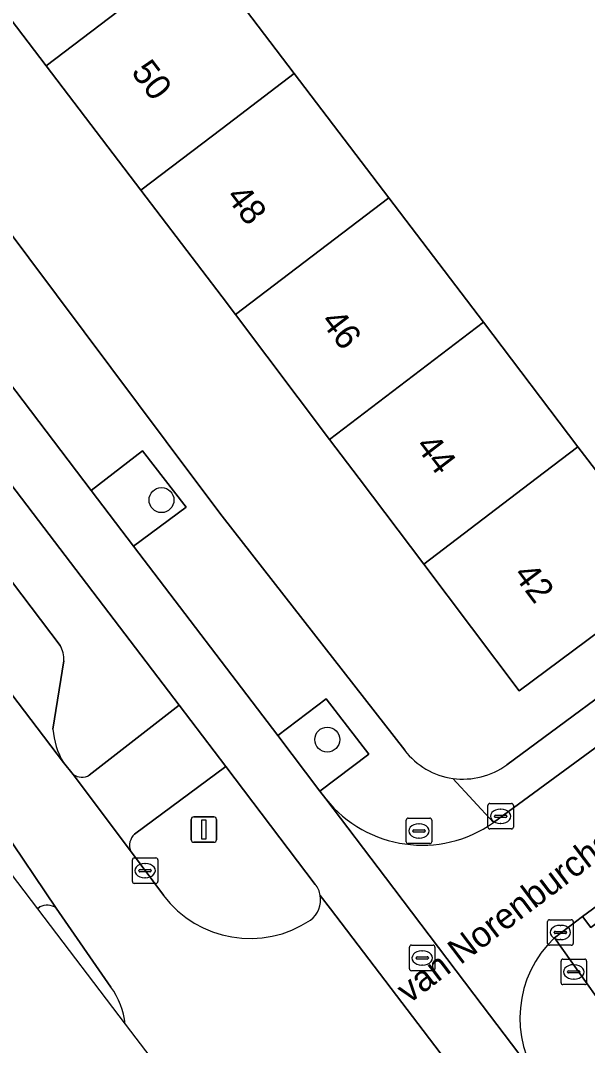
# Model space of a CAD drawing. Extents: x 160030 to 160839, y 385325 to 386450.
# Drawn here: x 160492.09 to 160514.33, y 385477.77 to 385517.96 of the extents above; entities that cross this region are included whole.
import ezdxf

# ---------------------------------------------------------------- set-up
doc = ezdxf.new("R2010")
doc.units = 0
for name, color, linetype in [('IMGEO_Berm_groen', 7, 'Continuous'), ('IMGEO_Boom', 7, 'Continuous'), ('IMGEO_Brandkraan', 7, 'Continuous'), ('IMGEO_Erf', 7, 'Continuous'), ('IMGEO_Fietspad_gesloten', 7, 'Continuous'), ('IMGEO_Groenvoorziening', 7, 'Continuous'), ('IMGEO_Kolk', 7, 'Continuous'), ('IMGEO_Lichtmast', 7, 'Continuous'), ('IMGEO_Openbare_ruimte_label', 7, 'Continuous'), ('IMGEO_Pand', 7, 'Continuous'), ('IMGEO_Pand_nummerreeks', 7, 'Continuous'), ('IMGEO_Parkeervlak_open', 7, 'Continuous'), ('IMGEO_Rijbaan_lokaal_gesloten', 7, 'Continuous'), ('IMGEO_Rijbaan_lokaal_open', 7, 'Continuous'), ('IMGEO_Rioolput', 7, 'Continuous'), ('IMGEO_Verkeerseiland_groen', 7, 'Continuous'), ('IMGEO_Voetpad_open', 7, 'Continuous')]:
    doc.layers.add(name, color=color, linetype=linetype)

msp = doc.modelspace()

# ---------------------------------------------------------------- linework, layer by layer
at = {"layer": 'IMGEO_Berm_groen'}
for points in [[(160481.709, 385512.882), (160479.952, 385511.535), (160493.643, 385493.449)], [(160494.792, 385488.368), (160498.314, 385491.117), (160481.709, 385512.882)], [(160493.791, 385492.858), (160493.367, 385490.171)], [(160493.777, 385488.866), (160494.164, 385488.4)]]:
    msp.add_lwpolyline(points, dxfattribs=at)
for centre, radius, start, end in [((160492.851, 385492.937), 0.943, 355.2083, 32.9098), ((160496.23, 385490.354), 2.869, 183.6506, 211.2324), ((160494.502, 385488.855), 0.567, 233.4141, 300.7519)]:
    msp.add_arc(centre, radius, start, end, dxfattribs=at)
at = {"layer": 'IMGEO_Boom'}
for centre in [(160497.623, 385499.153), (160504.126, 385489.766)]:
    msp.add_circle(centre, 0.489, dxfattribs=at)
at = {"layer": 'IMGEO_Brandkraan'}
for p, q in [((160507.297, 385486.685), (160508.149, 385486.685)), ((160507.222, 385485.759), (160507.222, 385486.611)), ((160507.71, 385486.465), (160507.735, 385486.465)), ((160508.223, 385486.611), (160508.223, 385485.759)), ((160507.481, 385486.179), (160507.481, 385486.191)), ((160507.919, 385486.142), (160507.521, 385486.142)), ((160507.524, 385486.228), (160507.922, 385486.228)), ((160507.733, 385485.905), (160507.708, 385485.905)), ((160507.965, 385486.191), (160507.965, 385486.179)), ((160508.149, 385485.685), (160507.297, 385485.685)), ((160513.294, 385480.232), (160513.294, 385481.084)), ((160513.369, 385481.158), (160514.221, 385481.158)), ((160514.295, 385481.084), (160514.295, 385480.232)), ((160513.553, 385480.652), (160513.553, 385480.664)), ((160513.596, 385480.701), (160513.994, 385480.701)), ((160513.782, 385480.938), (160513.807, 385480.938)), ((160514.037, 385480.664), (160514.037, 385480.652)), ((160513.991, 385480.615), (160513.593, 385480.615)), ((160513.805, 385480.378), (160513.78, 385480.378)), ((160514.221, 385480.158), (160513.369, 385480.158))]:
    msp.add_line(p, q, dxfattribs=at)
for points in [[(160507.297, 385486.685), (160508.149, 385486.685)], [(160507.222, 385485.759), (160507.222, 385486.611)], [(160508.223, 385486.611), (160508.223, 385485.759)], [(160508.149, 385485.685), (160507.297, 385485.685)], [(160513.294, 385480.232), (160513.294, 385481.084)], [(160513.369, 385481.158), (160514.221, 385481.158)], [(160514.295, 385481.084), (160514.295, 385480.232)], [(160514.221, 385480.158), (160513.369, 385480.158)]]:
    msp.add_lwpolyline(points, dxfattribs=at)
for centre, radius, start, end in [((160507.299, 385486.609), 0.0765, 91.552, 178.448), ((160507.299, 385486.609), 0.0765, 91.552, 178.448), ((160508.147, 385486.609), 0.0765, 1.552, 88.448), ((160508.147, 385486.609), 0.0765, 1.552, 88.448), ((160507.521, 385486.188), 0.0403, 85.8775, 175.7526), ((160507.518, 385486.178), 0.0366, 178.938, 274.7102), ((160507.922, 385486.185), 0.043, 264.8664, 352.4533), ((160507.926, 385486.19), 0.0386, 1.7309, 96.639), ((160507.299, 385485.761), 0.0765, 181.552, 268.448), ((160507.299, 385485.761), 0.0765, 181.552, 268.448), ((160508.147, 385485.761), 0.0765, 271.552, 358.448), ((160508.147, 385485.761), 0.0765, 271.552, 358.448), ((160513.371, 385481.082), 0.0765, 91.552, 178.448), ((160513.371, 385481.082), 0.0765, 91.552, 178.448), ((160514.219, 385481.082), 0.0765, 1.552, 88.448), ((160514.219, 385481.082), 0.0765, 1.552, 88.448), ((160513.593, 385480.661), 0.0403, 85.8775, 175.7526), ((160513.59, 385480.651), 0.0366, 178.938, 274.7102), ((160513.994, 385480.658), 0.043, 264.8664, 352.4533), ((160513.998, 385480.663), 0.0386, 1.7309, 96.639), ((160513.371, 385480.234), 0.0765, 181.552, 268.448), ((160513.371, 385480.234), 0.0765, 181.552, 268.448), ((160514.219, 385480.234), 0.0765, 271.552, 358.448), ((160514.219, 385480.234), 0.0765, 271.552, 358.448)]:
    msp.add_arc(centre, radius, start, end, dxfattribs=at)
for centre, major_axis, ratio, start_param, end_param in [((160507.709, 385486.185), (-0.387, 0.002), 0.722429, 4.712389, 7.853982), ((160507.734, 385486.185), (-0.39, 0.002), 0.717154, 1.570796, 4.712389), ((160513.781, 385480.658), (-0.387, 0.002), 0.722429, 4.712389, 7.853982), ((160513.806, 385480.658), (-0.39, 0.002), 0.717154, 1.570796, 4.712389)]:
    msp.add_ellipse(centre, major_axis=major_axis, ratio=ratio, start_param=start_param, end_param=end_param, dxfattribs=at)
at = {"layer": 'IMGEO_Erf'}
for points in [[(160445.996, 385569.716), (160461.114, 385550.049), (160484.853, 385518.765), (160498.893, 385500), (160500, 385498.52), (160507.161, 385489.347)], [(160517.017, 385495.659), (160511.658, 385491.672), (160507.91, 385496.639), (160505.373, 385500), (160504.218, 385501.531), (160500.527, 385506.427), (160500, 385507.12), (160496.814, 385511.303), (160493.1, 385516.18), (160489.386, 385521.057)], [(160500, 385519.609), (160502.832, 385515.885), (160506.542, 385511.006), (160510.253, 385506.126), (160513.959, 385501.244), (160514.911, 385500), (160517.78, 385496.227), (160524.872, 385501.793), (160521.193, 385506.61), (160523.197, 385508.141), (160521.907, 385509.867), (160519.684, 385508.223), (160517.278, 385511.475), (160514.999, 385514.557), (160517.221, 385516.201), (160516.042, 385517.796), (160514.466, 385519.728)], [(160511.168, 385488.78), (160517.221, 385493.247)]]:
    msp.add_lwpolyline(points, dxfattribs=at)
for centre, radius, start, end in [((160509.455, 385491.107), 2.892, 217.4904, 261.9213), ((160509.452, 385491.107), 2.891, 261.984, 306.4064)]:
    msp.add_arc(centre, radius, start, end, dxfattribs=at)
at = {"layer": 'IMGEO_Fietspad_gesloten'}
for points in [[(160439.79, 385567.957), (160441.538, 385565.717), (160443.342, 385563.345), (160459.033, 385542.706), (160459.78, 385541.723), (160465.638, 385534.018), (160466.586, 385532.772), (160475.085, 385521.593), (160475.646, 385520.856), (160480.979, 385513.841), (160481.709, 385512.882), (160498.314, 385491.117), (160500.146, 385488.707), (160503.656, 385484.09)], [(160547.576, 385430.241), (160538.092, 385442.725), (160536.444, 385444.894), (160530.08, 385453.271), (160528.125, 385455.844), (160521.937, 385463.989), (160520.659, 385465.671), (160514.087, 385474.299), (160512.568, 385476.229), (160512.497, 385476.319), (160510.2, 385479.35), (160506.407, 385484.356), (160504.07, 385487.439), (160503.837, 385487.746), (160502.182, 385489.92), (160496.522, 385497.353), (160494.863, 385499.532), (160489.228, 385506.939), (160487.374, 385509.376), (160482.095, 385516.317), (160480.253, 385518.738), (160474.787, 385525.923)], [(160503.849, 385483.656), (160504.249, 385483.131), (160508.756, 385477.21), (160509.271, 385476.533)]]:
    msp.add_lwpolyline(points, dxfattribs=at)
msp.add_arc((160502.88, 385483.485), 0.984, 10.0082, 37.9413, dxfattribs=at)
at = {"layer": 'IMGEO_Groenvoorziening'}
for points in [[(160496.875, 385501.088), (160494.863, 385499.532), (160496.522, 385497.353), (160498.592, 385498.88)], [(160504.086, 385491.363), (160502.182, 385489.92), (160503.837, 385487.746), (160505.759, 385489.192)]]:
    msp.add_lwpolyline(points, close=True, dxfattribs=at)
at = {"layer": 'IMGEO_Kolk'}
for p, q in [((160510.425, 385486.334), (160510.425, 385487.186)), ((160510.5, 385487.26), (160511.352, 385487.26)), ((160511.426, 385487.186), (160511.426, 385486.334)), ((160510.684, 385486.754), (160510.684, 385486.766)), ((160511.122, 385486.717), (160510.724, 385486.717)), ((160510.727, 385486.803), (160511.125, 385486.803)), ((160510.913, 385487.04), (160510.938, 385487.04)), ((160511.168, 385486.766), (160511.168, 385486.754)), ((160510.936, 385486.48), (160510.911, 385486.48)), ((160511.352, 385486.26), (160510.5, 385486.26)), ((160496.554, 385485.125), (160497.406, 385485.125)), ((160496.479, 385484.199), (160496.479, 385485.051)), ((160496.781, 385484.668), (160497.179, 385484.668)), ((160496.967, 385484.905), (160496.992, 385484.905)), ((160497.48, 385485.051), (160497.48, 385484.199)), ((160496.738, 385484.619), (160496.738, 385484.631)), ((160497.176, 385484.582), (160496.778, 385484.582)), ((160496.99, 385484.345), (160496.965, 385484.345)), ((160497.222, 385484.631), (160497.222, 385484.619)), ((160497.406, 385484.125), (160496.554, 385484.125)), ((160512.844, 385482.703), (160513.696, 385482.703)), ((160512.769, 385481.777), (160512.769, 385482.629)), ((160513.257, 385482.483), (160513.282, 385482.483)), ((160513.77, 385482.629), (160513.77, 385481.777)), ((160513.028, 385482.197), (160513.028, 385482.209)), ((160513.466, 385482.16), (160513.068, 385482.16)), ((160513.071, 385482.246), (160513.469, 385482.246)), ((160513.28, 385481.923), (160513.255, 385481.923)), ((160513.512, 385482.209), (160513.512, 385482.197)), ((160513.696, 385481.703), (160512.844, 385481.703))]:
    msp.add_line(p, q, dxfattribs=at)
for points in [[(160510.425, 385486.334), (160510.425, 385487.186)], [(160510.5, 385487.26), (160511.352, 385487.26)], [(160511.426, 385487.186), (160511.426, 385486.334)], [(160511.352, 385486.26), (160510.5, 385486.26)], [(160496.554, 385485.125), (160497.406, 385485.125)], [(160496.479, 385484.199), (160496.479, 385485.051)], [(160497.48, 385485.051), (160497.48, 385484.199)], [(160497.406, 385484.125), (160496.554, 385484.125)], [(160512.844, 385482.703), (160513.696, 385482.703)], [(160512.769, 385481.777), (160512.769, 385482.629)], [(160513.77, 385482.629), (160513.77, 385481.777)], [(160513.696, 385481.703), (160512.844, 385481.703)]]:
    msp.add_lwpolyline(points, dxfattribs=at)
for centre, radius, start, end in [((160510.502, 385487.184), 0.0765, 91.552, 178.448), ((160510.502, 385487.184), 0.0765, 91.552, 178.448), ((160511.35, 385487.184), 0.0765, 1.552, 88.448), ((160511.35, 385487.184), 0.0765, 1.552, 88.448), ((160510.724, 385486.763), 0.0403, 85.8775, 175.7526), ((160510.721, 385486.753), 0.0366, 178.938, 274.7102), ((160511.125, 385486.76), 0.043, 264.8664, 352.4533), ((160511.129, 385486.765), 0.0386, 1.7309, 96.639), ((160510.502, 385486.336), 0.0765, 181.552, 268.448), ((160510.502, 385486.336), 0.0765, 181.552, 268.448), ((160511.35, 385486.336), 0.0765, 271.552, 358.448), ((160511.35, 385486.336), 0.0765, 271.552, 358.448), ((160496.556, 385485.049), 0.0765, 91.552, 178.448), ((160496.556, 385485.049), 0.0765, 91.552, 178.448), ((160497.404, 385485.049), 0.0765, 1.552, 88.448), ((160497.404, 385485.049), 0.0765, 1.552, 88.448), ((160496.778, 385484.628), 0.0403, 85.8775, 175.7526), ((160497.183, 385484.63), 0.0386, 1.7309, 96.639), ((160496.775, 385484.618), 0.0366, 178.938, 274.7102), ((160497.179, 385484.625), 0.043, 264.8664, 352.4533), ((160496.556, 385484.201), 0.0765, 181.552, 268.448), ((160496.556, 385484.201), 0.0765, 181.552, 268.448), ((160497.404, 385484.201), 0.0765, 271.552, 358.448), ((160497.404, 385484.201), 0.0765, 271.552, 358.448), ((160512.846, 385482.627), 0.0765, 91.552, 178.448), ((160512.846, 385482.627), 0.0765, 91.552, 178.448), ((160513.694, 385482.627), 0.0765, 1.552, 88.448), ((160513.694, 385482.627), 0.0765, 1.552, 88.448), ((160513.068, 385482.206), 0.0403, 85.8775, 175.7526), ((160513.065, 385482.196), 0.0366, 178.938, 274.7102), ((160513.469, 385482.203), 0.043, 264.8664, 352.4533), ((160513.473, 385482.208), 0.0386, 1.7309, 96.639), ((160512.846, 385481.779), 0.0765, 181.552, 268.448), ((160512.846, 385481.779), 0.0765, 181.552, 268.448), ((160513.694, 385481.779), 0.0765, 271.552, 358.448), ((160513.694, 385481.779), 0.0765, 271.552, 358.448)]:
    msp.add_arc(centre, radius, start, end, dxfattribs=at)
for centre, major_axis, ratio, start_param, end_param in [((160510.912, 385486.76), (-0.387, 0.002), 0.722429, 4.712389, 7.853982), ((160510.937, 385486.76), (-0.39, 0.002), 0.717154, 1.570796, 4.712389), ((160496.966, 385484.625), (-0.387, 0.002), 0.722429, 4.712389, 7.853982), ((160496.991, 385484.625), (-0.39, 0.002), 0.717154, 1.570796, 4.712389), ((160513.256, 385482.203), (-0.387, 0.002), 0.722429, 4.712389, 7.853982), ((160513.281, 385482.203), (-0.39, 0.002), 0.717154, 1.570796, 4.712389)]:
    msp.add_ellipse(centre, major_axis=major_axis, ratio=ratio, start_param=start_param, end_param=end_param, dxfattribs=at)
at = {"layer": 'IMGEO_Lichtmast'}
for p, q in [((160498.887, 385486.738), (160499.677, 385486.738)), ((160499.677, 385486.738), (160498.887, 385486.738)), ((160498.787, 385485.838), (160498.787, 385486.638)), ((160498.787, 385486.638), (160498.787, 385485.838)), ((160499.777, 385486.638), (160499.777, 385485.838)), ((160499.777, 385485.838), (160499.777, 385486.638)), ((160499.677, 385485.738), (160498.887, 385485.738)), ((160498.887, 385485.738), (160499.677, 385485.738))]:
    msp.add_line(p, q, dxfattribs=at)
msp.add_lwpolyline([(160499.207, 385486.613), (160499.357, 385486.613), (160499.357, 385485.863), (160499.207, 385485.863), (160499.207, 385486.613)], dxfattribs=at)
for centre, start, end in [((160498.887, 385486.638), 90, 180), ((160498.887, 385486.638), 90, 180), ((160499.677, 385486.638), 0, 90), ((160499.677, 385486.638), 360, 90), ((160498.887, 385485.838), 180, 270), ((160498.887, 385485.838), 180, 270), ((160499.677, 385485.838), 270, 0), ((160499.677, 385485.838), 270, 0)]:
    msp.add_arc(centre, 0.1, start, end, dxfattribs=at)
at = {"layer": 'IMGEO_Pand'}
for points in [[(160499.121, 385520.763), (160495.407, 385525.64), (160489.386, 385521.057), (160493.1, 385516.18)], [(160502.832, 385515.885), (160500, 385519.609), (160499.121, 385520.763), (160493.1, 385516.18), (160496.814, 385511.303), (160500, 385513.729)], [(160500, 385513.729), (160496.814, 385511.303), (160500, 385507.12), (160500.527, 385506.427), (160506.542, 385511.006), (160502.832, 385515.885)], [(160500.527, 385506.427), (160504.218, 385501.531), (160510.253, 385506.126), (160506.542, 385511.006)], [(160512.325, 385500), (160513.959, 385501.244), (160510.253, 385506.126), (160504.218, 385501.531), (160505.373, 385500), (160507.91, 385496.639)], [(160517.78, 385496.227), (160514.911, 385500), (160513.959, 385501.244), (160512.325, 385500), (160507.91, 385496.639), (160511.658, 385491.672), (160517.017, 385495.659)]]:
    msp.add_lwpolyline(points, close=True, dxfattribs=at)
at = {"layer": 'IMGEO_Parkeervlak_open'}
for points in [[(160442.763, 385555.984), (160493.777, 385488.866)], [(160493.643, 385493.449), (160479.952, 385511.535), (160479.249, 385512.479), (160473.935, 385519.469), (160473.374, 385520.207), (160464.791, 385531.498)], [(160493.367, 385490.171), (160493.791, 385492.858)]]:
    msp.add_lwpolyline(points, dxfattribs=at)
for centre, radius, start, end in [((160492.851, 385492.937), 0.943, 355.2083, 32.9098), ((160496.23, 385490.354), 2.869, 183.6506, 211.2324)]:
    msp.add_arc(centre, radius, start, end, dxfattribs=at)
at = {"layer": 'IMGEO_Rijbaan_lokaal_gesloten'}
for points in [[(160434.314, 385561.743), (160434.705, 385561.161), (160437.083, 385558.104), (160488.452, 385490.527), (160491.361, 385486.313), (160493.496, 385483.159), (160495.64, 385480.062)], [(160497.695, 385483.664), (160496.401, 385485.402), (160494.164, 385488.4), (160493.777, 385488.866), (160442.763, 385555.984), (160439.656, 385560.054)], [(160509.271, 385476.533), (160508.756, 385477.21), (160504.249, 385483.131), (160503.849, 385483.656)], [(160496.203, 385478.605), (160501.814, 385471.243)]]:
    msp.add_lwpolyline(points, dxfattribs=at)
for centre, radius, start, end in [((160501.098, 385486.231), 4.263, 217.0248, 303.7384), ((160502.868, 385483.483), 0.996, 306.8986, 10.0087), ((160493.195, 385478.28), 3.025, 6.1896, 36.091), ((160493.177, 385478.276), 3.044, 6.2038, 6.2263)]:
    msp.add_arc(centre, radius, start, end, dxfattribs=at)
at = {"layer": 'IMGEO_Rijbaan_lokaal_open'}
for points in [[(160513.032, 385481.987), (160514.132, 385482.834), (160516.883, 385484.848), (160524.116, 385490.145), (160541.646, 385503.75), (160538.603, 385507.684), (160528.572, 385500), (160522.529, 385495.375), (160518.004, 385491.908), (160510.643, 385486.515)], [(160504.07, 385487.439), (160506.407, 385484.356), (160510.2, 385479.35), (160512.497, 385476.319)]]:
    msp.add_lwpolyline(points, dxfattribs=at)
for centre, radius, start, end in [((160507.847, 385490.463), 4.838, 218.6839, 305.3123), ((160516.001, 385478.848), 4.321, 133.3969, 215.8188)]:
    msp.add_arc(centre, radius, start, end, dxfattribs=at)
at = {"layer": 'IMGEO_Rioolput'}
for p, q in [((160507.348, 385480.779), (160507.348, 385481.631)), ((160507.423, 385481.705), (160508.275, 385481.705)), ((160507.836, 385481.485), (160507.861, 385481.485)), ((160508.349, 385481.631), (160508.349, 385480.779)), ((160507.607, 385481.199), (160507.607, 385481.211)), ((160508.045, 385481.162), (160507.647, 385481.162)), ((160507.65, 385481.248), (160508.048, 385481.248)), ((160508.091, 385481.211), (160508.091, 385481.199)), ((160508.275, 385480.705), (160507.423, 385480.705)), ((160507.859, 385480.925), (160507.834, 385480.925))]:
    msp.add_line(p, q, dxfattribs=at)
for points in [[(160507.348, 385480.779), (160507.348, 385481.631)], [(160507.423, 385481.705), (160508.275, 385481.705)], [(160508.349, 385481.631), (160508.349, 385480.779)], [(160508.275, 385480.705), (160507.423, 385480.705)]]:
    msp.add_lwpolyline(points, dxfattribs=at)
for centre, radius, start, end in [((160507.425, 385481.629), 0.0765, 91.552, 178.448), ((160507.425, 385481.629), 0.0765, 91.552, 178.448), ((160508.273, 385481.629), 0.0765, 1.552, 88.448), ((160508.273, 385481.629), 0.0765, 1.552, 88.448), ((160507.647, 385481.208), 0.0403, 85.8775, 175.7526), ((160507.644, 385481.198), 0.0366, 178.938, 274.7102), ((160508.048, 385481.205), 0.043, 264.8664, 352.4533), ((160508.052, 385481.21), 0.0386, 1.7309, 96.639), ((160507.425, 385480.781), 0.0765, 181.552, 268.448), ((160507.425, 385480.781), 0.0765, 181.552, 268.448), ((160508.273, 385480.781), 0.0765, 271.552, 358.448), ((160508.273, 385480.781), 0.0765, 271.552, 358.448)]:
    msp.add_arc(centre, radius, start, end, dxfattribs=at)
for centre, major_axis, ratio, start_param, end_param in [((160507.835, 385481.205), (-0.387, 0.002), 0.722429, 4.712389, 7.853982), ((160507.86, 385481.205), (-0.39, 0.002), 0.717154, 1.570796, 4.712389)]:
    msp.add_ellipse(centre, major_axis=major_axis, ratio=ratio, start_param=start_param, end_param=end_param, dxfattribs=at)
at = {"layer": 'IMGEO_Verkeerseiland_groen'}
for points in [[(160500.146, 385488.707), (160496.561, 385486.059)], [(160503.656, 385484.09), (160500.146, 385488.707)], [(160496.401, 385485.402), (160497.695, 385483.664)], [(160492.85, 385483.203), (160492.753, 385483.132), (160492.753, 385483.132), (160496.203, 385478.605)], [(160495.64, 385480.062), (160493.496, 385483.159)]]:
    msp.add_lwpolyline(points, dxfattribs=at)
for centre, radius, start, end in [((160497.009, 385485.602), 0.64, 134.4053, 198.221), ((160502.88, 385483.485), 0.984, 10.0082, 37.9413), ((160501.098, 385486.231), 4.263, 217.0248, 303.7384), ((160502.868, 385483.483), 0.996, 306.8986, 10.0087), ((160493.137, 385482.653), 0.62, 54.6393, 117.5678), ((160493.195, 385478.28), 3.025, 6.1896, 36.091), ((160493.177, 385478.276), 3.044, 6.2038, 6.2263)]:
    msp.add_arc(centre, radius, start, end, dxfattribs=at)
at = {"layer": 'IMGEO_Voetpad_open'}
for points in [[(160507.161, 385489.347), (160500, 385498.52), (160498.893, 385500), (160484.853, 385518.765), (160461.114, 385550.049), (160445.996, 385569.716)], [(160553.308, 385512.627), (160543.84, 385505.398), (160541.646, 385503.75), (160524.116, 385490.145), (160516.883, 385484.848), (160517.195, 385484.447), (160514.459, 385482.396), (160514.132, 385482.834), (160513.032, 385481.987), (160515.955, 385477.889), (160516.015, 385477.824)], [(160489.228, 385506.939), (160494.863, 385499.532), (160496.875, 385501.088), (160498.592, 385498.88), (160496.522, 385497.353), (160502.182, 385489.92), (160504.086, 385491.363), (160505.759, 385489.192), (160503.837, 385487.746), (160504.07, 385487.439)], [(160517.221, 385493.247), (160511.168, 385488.78)], [(160509.049, 385488.244), (160510.643, 385486.515), (160518.004, 385491.908)], [(160496.561, 385486.059), (160500.146, 385488.707), (160498.314, 385491.117), (160494.792, 385488.368)], [(160494.164, 385488.4), (160496.401, 385485.402)], [(160510.643, 385486.515), (160509.049, 385488.244)], [(160493.496, 385483.159), (160491.361, 385486.313)], [(160491.125, 385485.676), (160490.928, 385485.527), (160490.928, 385485.527), (160492.753, 385483.132)], [(160492.753, 385483.132), (160492.753, 385483.132), (160492.85, 385483.203)], [(160516.015, 385477.824), (160515.955, 385477.889), (160513.032, 385481.987)]]:
    msp.add_lwpolyline(points, dxfattribs=at)
msp.add_lwpolyline([(160514.132, 385482.834), (160514.459, 385482.396), (160517.195, 385484.447), (160516.883, 385484.848)], close=True, dxfattribs=at)
for centre, radius, start, end in [((160509.455, 385491.107), 2.892, 217.4904, 261.9213), ((160509.452, 385491.107), 2.891, 261.984, 306.4064), ((160494.502, 385488.855), 0.567, 233.4141, 300.7519), ((160507.847, 385490.463), 4.838, 218.6839, 305.3123), ((160497.009, 385485.602), 0.64, 134.4053, 198.221), ((160493.137, 385482.653), 0.62, 54.6393, 117.5678), ((160516.001, 385478.848), 4.321, 133.3969, 215.8188)]:
    msp.add_arc(centre, radius, start, end, dxfattribs=at)

# ---------------------------------------------------------------- texts
at = {"layer": 'IMGEO_Openbare_ruimte_label'}
msp.add_text('van Norenburchstraat', height=1, rotation=37.1564, dxfattribs=at).set_placement((160507.328, 385479.385))
at = {"layer": 'IMGEO_Pand_nummerreeks'}
for s, rotation, p in [('50', 307.2573, (160496.404, 385515.928)), ('48', 307.2573, (160500.122, 385511.04)), ('46', 307.2573, (160503.838, 385506.154)), ('44', 307.2573, (160507.556, 385501.265)), ('42', 306.8834, (160511.394, 385496.223))]:
    msp.add_text(s, height=1, rotation=rotation, dxfattribs=at).set_placement(p)

doc.saveas('drawing.dxf')
